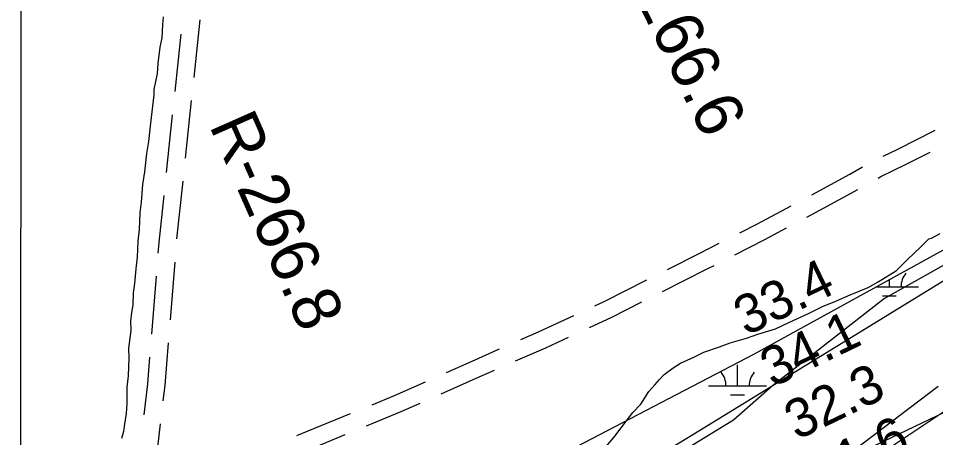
# Model space of a CAD drawing. Extents: x 3245246 to 3283090, y 806824 to 832173.
# Drawn here: x 3249413 to 3250994, y 816945 to 817669 of the extents above; entities that cross this region are included whole.
import ezdxf

# ---------------------------------------------------------------- set-up
doc = ezdxf.new("R2010")
doc.units = 0
for name, color, linetype in [('V-GRID-FRAM', 7, 'Continuous'), ('V-RIVR-RANG', 7, 'Continuous'), ('V-RIVR-RANG-IDEN', 7, 'Continuous'), ('V-ROAD-CNTR', 7, 'Continuous'), ('V-SITE-VEGE', 7, 'Continuous'), ('V-TOPO-MAJR', 7, 'Continuous'), ('V-TOPO-SHOR', 7, 'Continuous'), ('V-WETL-SWMP', 7, 'Continuous')]:
    doc.layers.add(name, color=color, linetype=linetype)

msp = doc.modelspace()

# ---------------------------------------------------------------- linework, layer by layer
at = {"layer": 'V-GRID-FRAM'}
msp.add_lwpolyline([(3249428.8, 830400), (3280833.3, 830386.3), (3280833.3, 812199.6), (3249412.9, 812213.3), (3249428.8, 830400)], dxfattribs=at)
at = {"layer": 'V-ROAD-CNTR'}
for p, q in [((3249725.7, 817666), (3249715.1, 817566.5)), ((3249692.9, 817641.5), (3249682.3, 817542.1)), ((3249710.9, 817526.8), (3249700.3, 817427.3)), ((3249678.1, 817502.3), (3249667.5, 817402.8)), ((3249696.1, 817387.6), (3249685.7, 817288.1)), ((3249682.3, 817248.2), (3249674.3, 817148.6)), ((3249650.3, 817223.7), (3249642.2, 817124)), ((3249657.4, 816969.4), (3249645.7, 816870.1))]:
    msp.add_line(p, q, dxfattribs=at)
for points in [[(3250903.1, 817430.9), (3250928.2, 817443.1), (3250992.6, 817475.6)], [(3250894.5, 817393), (3250899.1, 817395.6), (3250941.5, 817416.2), (3250984, 817437.7)], [(3250780.1, 817364.2), (3250845.5, 817399.7), (3250867.7, 817412.3)], [(3249663.4, 817363.1), (3249655, 817282.2), (3249653.5, 817263.6)], [(3250771.7, 817325.7), (3250794.2, 817337.7), (3250859.7, 817373.3)], [(3250656.2, 817298.9), (3250685.2, 817313.8), (3250744.8, 817345.4)], [(3250647.7, 817260.9), (3250699.1, 817287.2), (3250736.4, 817307)], [(3250531.4, 817235.4), (3250586.1, 817263.1), (3250620.6, 817280.7)], [(3250522.8, 817197.5), (3250599.7, 817236.3), (3250612.1, 817242.6)], [(3250406.2, 817172.8), (3250422.3, 817180.3), (3250495.7, 817217.4)], [(3250397.3, 817135.6), (3250435.4, 817153.3), (3250487.1, 817179.4)], [(3250279, 817114.5), (3250309.5, 817127.9), (3250370, 817156)], [(3249671.1, 817108.7), (3249665.2, 817035.6), (3249662.1, 817009.1)], [(3250269.8, 817077.7), (3250321.8, 817100.5), (3250361, 817118.7)], [(3250150.8, 817058.1), (3250194.7, 817077.6), (3250242.3, 817098.4)], [(3249639, 817084.1), (3249635.4, 817038.5), (3249629, 816984.7)], [(3250141.7, 817021.2), (3250206.8, 817050.1), (3250233.2, 817061.7)], [(3250022.4, 817002.3), (3250061.1, 817018.3), (3250114.3, 817041.9)], [(3250013.1, 816966.1), (3250072.8, 816990.7), (3250105.2, 817005)], [(3249893, 816948.9), (3249922.1, 816961), (3249985.4, 816987.1)], [(3249883.7, 816912.6), (3249933.6, 816933.3), (3249976.1, 816950.8)]]:
    msp.add_lwpolyline(points, dxfattribs=at)
at = {"layer": 'V-SITE-VEGE'}
for p, q in [((3249416.7, 816614), (3249419.3, 819517)), ((3249662.2, 817671.1), (3249661.1, 817657.1)), ((3249661.1, 817657.1), (3249660, 817635.1)), ((3249660, 817635.1), (3249656.5, 817618.8)), ((3249656.5, 817618.8), (3249653.1, 817590.9)), ((3249653.1, 817590.9), (3249652, 817573.5)), ((3249652, 817573.5), (3249646.2, 817545.7)), ((3249646.3, 817536.4), (3249640.6, 817487.6)), ((3249646.2, 817545.7), (3249646.3, 817536.4)), ((3249640.6, 817487.6), (3249637.1, 817456.3)), ((3249637.1, 817456.3), (3249633.7, 817435.4)), ((3249633.7, 817435.4), (3249630.3, 817404)), ((3249630.3, 817404), (3249626.8, 817381.9)), ((3249626.8, 817381.9), (3249624.6, 817351.8)), ((3249624.6, 817351.8), (3249622.3, 817333.2)), ((3251216.1, 817343.9), (3250585.4, 816956.5)), ((3249622.3, 817333.2), (3249621.2, 817304.2)), ((3249621.2, 817304.2), (3249618.9, 817284.4)), ((3250986.4, 817289.5), (3251001.4, 817297.7)), ((3249618.9, 817284.4), (3249617.8, 817256.6)), ((3250966.7, 817273.3), (3250981.7, 817288.4)), ((3250981.7, 817288.4), (3250986.4, 817289.5)), ((3250945.8, 817253.5), (3250966.7, 817273.3)), ((3249617.8, 817256.6), (3249615.5, 817236.8)), ((3250926.1, 817233.7), (3250945.8, 817253.5)), ((3249615.5, 817236.8), (3249613.3, 817211.3)), ((3250894.8, 817213.9), (3250926.1, 817233.7)), ((3249613.3, 817211.3), (3249611, 817195)), ((3250846.1, 817191.7), (3250877.4, 817204.6)), ((3250877.4, 817204.6), (3250894.8, 817213.9)), ((3249611, 817195), (3249609.9, 817174.1)), ((3250806.7, 816856.9), (3251304.6, 817189)), ((3250822.9, 817181.3), (3250846.1, 817191.7)), ((3249609.9, 817174.1), (3249607.6, 817161.3)), ((3250775.4, 817160.3), (3250798.6, 817171.9)), ((3250798.6, 817171.9), (3250822.9, 817181.3)), ((3249607.6, 817161.3), (3249606.4, 817146.2)), ((3250740.6, 817143.9), (3250775.4, 817160.3)), ((3249606.4, 817146.2), (3249606.5, 817130)), ((3250717.4, 817133.4), (3250740.6, 817143.9)), ((3249606.5, 817130), (3249603, 817099.8)), ((3250667.5, 817117.1), (3250687.2, 817124.1)), ((3250687.2, 817124.1), (3250717.4, 817133.4)), ((3250621.1, 817101.9), (3250639.7, 817108.9)), ((3250639.7, 817108.9), (3250667.5, 817117.1)), ((3249603, 817099.8), (3249603.1, 817082.4)), ((3250577, 817084.4), (3250594.4, 817092.6)), ((3250594.4, 817092.6), (3250621.1, 817101.9)), ((3249603.1, 817082.4), (3249602, 817052.2)), ((3250541.1, 817065.8), (3250553.8, 817073.9)), ((3250553.8, 817073.9), (3250577, 817084.4)), ((3250526, 817054.1), (3250541.1, 817065.8)), ((3249602, 817052.2), (3249599.7, 817032.5)), ((3250509.8, 817036.7), (3250517.9, 817046)), ((3250517.9, 817046), (3250526, 817054.1)), ((3249599.7, 817032.5), (3249599.8, 817004.6)), ((3250499.4, 817025), (3250509.8, 817036.7)), ((3250485.5, 817003), (3250499.4, 817025)), ((3249599.8, 817004.6), (3249598.6, 816987.2)), ((3250471.6, 816989), (3250485.5, 817003)), ((3249598.6, 816987.2), (3249595.2, 816965.1)), ((3250451.9, 816962.3), (3250471.6, 816989)), ((3249595.2, 816965.1), (3249594.1, 816955.8)), ((3249594.1, 816955.8), (3249590.6, 816944.2)), ((3250585.4, 816956.5), (3249855.2, 816513.8)), ((3250439.2, 816946), (3250451.9, 816962.3)), ((3250418.3, 816921.6), (3250439.2, 816946))]:
    msp.add_line(p, q, dxfattribs=at)
at = {"layer": 'V-TOPO-MAJR'}
msp.add_lwpolyline([(3253576.6, 818823.9), (3252848.9, 818332.7), (3252297.3, 817814.2), (3252283, 817800.9), (3252268.5, 817787.8), (3252253.9, 817774.9), (3252239.2, 817762.2), (3252224.3, 817749.6), (3252209.3, 817737.1), (3252194.2, 817724.8), (3252179.1, 817712.5), (3251754.8, 817370.6), (3251736.8, 817356.6), (3251718.5, 817342.9), (3251699.7, 817329.8), (3251680.7, 817317.1), (3251678.1, 817315.4), (3251660, 817304.2), (3251641.6, 817293.5), (3251622.9, 817283.4), (3251603.9, 817273.9), (3250890.4, 816932.3), (3250129.6, 816494.6), (3249416.3, 816154.1)], dxfattribs=at)
at = {"layer": 'V-TOPO-SHOR'}
msp.add_lwpolyline([(3251174.2, 817336.6), (3250905.6, 817185.6), (3250712.5, 817034.6), (3250645.3, 816975.9), (3250124.9, 816657.2), (3249957, 816531.4), (3249864.7, 816489.5), (3249814.3, 816464.4), (3249780.7, 816447.6), (3249755.5, 816414), (3249730.3, 816380.5), (3249721.9, 816346.9), (3249713.5, 816321.7), (3249713.5, 816305), (3249730.3, 816279.8), (3249738.7, 816246.2), (3249780.6, 816229.4), (3249906.5, 816279.7), (3250519.3, 816665.5), (3250788, 816875.2), (3250997.8, 817034.5)], dxfattribs=at)
at = {"layer": 'V-WETL-SWMP'}
for p, q in [((3250681.6, 817090.1), (3251560.1, 817574)), ((3251216.1, 817343.9), (3250585.4, 816956.5)), ((3250913.8, 817205.5), (3250913.8, 817218)), ((3250891, 817205.5), (3250963.8, 817205.4)), ((3250806.7, 816856.9), (3251304.6, 817189)), ((3250901.8, 817190), (3250925.8, 817190)), ((3250026.3, 816748.5), (3250681.6, 817090.1)), ((3250652.3, 817034.8), (3250652.3, 817070.8)), ((3250602.3, 817034.8), (3250702.3, 817034.7)), ((3250640.3, 817019.3), (3250664.3, 817019.3)), ((3250585.4, 816956.5), (3249855.2, 816513.8))]:
    msp.add_line(p, q, dxfattribs=at)
for centre, start, end in [((3250969.1, 817205.9), 139.2032, 180.7468), ((3250858.6, 817206), 359.2032, 1.698), ((3250597.1, 817035.3), 359.2032, 40.7468), ((3250707.6, 817035.2), 139.2032, 180.7468)]:
    msp.add_arc(centre, 35.2, start, end, dxfattribs=at)

# ---------------------------------------------------------------- texts
at = {"layer": 'V-RIVR-RANG'}
for s, p in [('33.4', (3250666.9, 817120.3)), ('34.1', (3250712.7, 817031.4)), ('32.3', (3250754.3, 816940.4)), ('31.6', (3250796.4, 816849.7))]:
    msp.add_text(s, height=67, rotation=25.7683, dxfattribs=at).set_placement(p)
at = {"layer": 'V-RIVR-RANG-IDEN'}
for s, rotation, p in [('R-266.6', 295.9149, (3250423, 817813.1)), ('R-266.8', 293.9534, (3249741, 817484))]:
    msp.add_text(s, height=83, rotation=rotation, dxfattribs=at).set_placement(p)

doc.saveas('drawing.dxf')
